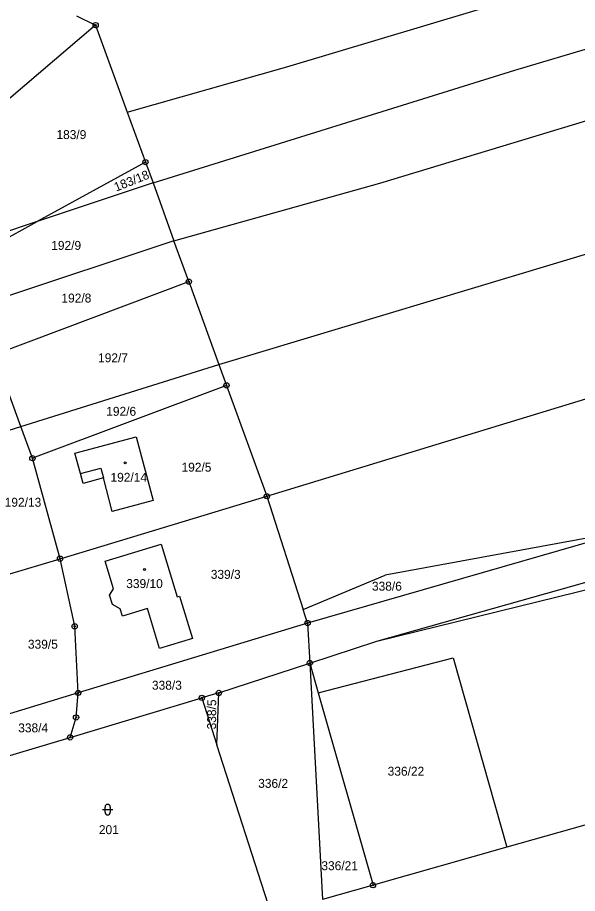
# Model space of a CAD drawing. Extents: x -762263 to -760336, y -1154405 to -1152076.
# Drawn here: x -761209.8 to -761103.3, y -1152630.1 to -1152463.4 of the extents above; entities that cross this region are included whole.
import ezdxf

# ---------------------------------------------------------------- set-up
doc = ezdxf.new("R2010")
doc.units = 0
for name, color, linetype in [('Vrstva 1', 7, 'Continuous'), ('Vrstva 18', 7, 'Continuous'), ('Vrstva 19', 7, 'Continuous'), ('Vrstva 24', 7, 'Continuous'), ('Vrstva 25', 7, 'Continuous'), ('Vrstva 4', 7, 'Continuous'), ('Vrstva 6', 7, 'Continuous')]:
    doc.layers.add(name, color=color, linetype=linetype)

msp = doc.modelspace()

# ---------------------------------------------------------------- linework, layer by layer
at = {"layer": 'Vrstva 1'}
for p, q in [((-761198.63, -1152463.05), (-761194.96, -1152464.84)), ((-761194.96, -1152464.84), (-761234.74, -1152498.72)), ((-761194.96, -1152464.84), (-761188.94, -1152481.41)), ((-761188.94, -1152481.41), (-761185.49, -1152490.91)), ((-761185.49, -1152490.91), (-761206.07, -1152502.23)), ((-761185.49, -1152490.91), (-761184.05, -1152494.88)), ((-761184.05, -1152494.88), (-761206.07, -1152502.23)), ((-761184.05, -1152494.88), (-761180.06, -1152505.88)), ((-761206.07, -1152502.23), (-761225.73, -1152508.79)), ((-761223.33, -1152511.72), (-761206.07, -1152502.23)), ((-761180.06, -1152505.88), (-761218.89, -1152518.82)), ((-761177.23, -1152513.66), (-761180.06, -1152505.88)), ((-761214.19, -1152527.51), (-761177.23, -1152513.66)), ((-761177.23, -1152513.66), (-761171.52, -1152529.4)), ((-761209.19, -1152541.23), (-761214.19, -1152527.51)), ((-761209.19, -1152541.23), (-761171.52, -1152529.4)), ((-761171.52, -1152529.4), (-761170.07, -1152533.4)), ((-761170.07, -1152533.4), (-761206.99, -1152547.26)), ((-761170.07, -1152533.4), (-761162.4, -1152554.5)), ((-761218.33, -1152544.1), (-761209.19, -1152541.23)), ((-761206.99, -1152547.26), (-761209.19, -1152541.23)), ((-761198.89, -1152546.28), (-761187.26, -1152543.19)), ((-761187.26, -1152543.19), (-761184.04, -1152555.3)), ((-761197.82, -1152550.18), (-761198.89, -1152546.28)), ((-761201.74, -1152566.39), (-761206.99, -1152547.26)), ((-761197.31, -1152552.06), (-761197.82, -1152550.18)), ((-761193.47, -1152551.02), (-761197.31, -1152552.06)), ((-761191.8, -1152557.38), (-761193.47, -1152551.02)), ((-761201.74, -1152566.39), (-761162.4, -1152554.5)), ((-761162.4, -1152554.5), (-761155.47, -1152576.07)), ((-761184.04, -1152555.3), (-761191.8, -1152557.38)), ((-761093.46, -1152561), (-761139.91, -1152569.52)), ((-761193.12, -1152566.86), (-761182.48, -1152563.64)), ((-761182.48, -1152563.64), (-761179.47, -1152573.64)), ((-761211.94, -1152569.47), (-761201.74, -1152566.39)), ((-761198.95, -1152579.26), (-761201.74, -1152566.39)), ((-761191.54, -1152572.1), (-761193.12, -1152566.86)), ((-761155.47, -1152576.07), (-761139.91, -1152569.52)), ((-761141.49, -1152582.08), (-761092.67, -1152570.04)), ((-761192.34, -1152573.36), (-761191.54, -1152572.1)), ((-761191.77, -1152575.11), (-761192.34, -1152573.36)), ((-761179.47, -1152573.64), (-761179, -1152573.5)), ((-761179, -1152573.5), (-761176.55, -1152581.58)), ((-761190.28, -1152575.91), (-761191.77, -1152575.11)), ((-761189.85, -1152577.32), (-761190.28, -1152575.91)), ((-761185.1, -1152575.88), (-761189.85, -1152577.32)), ((-761182.8, -1152583.47), (-761185.1, -1152575.88)), ((-761154.64, -1152578.64), (-761155.47, -1152576.07)), ((-761198.27, -1152591.93), (-761198.95, -1152579.26)), ((-761154.64, -1152578.64), (-761198.27, -1152591.93)), ((-761154.64, -1152578.64), (-761154.23, -1152586.24)), ((-761176.55, -1152581.58), (-761182.8, -1152583.47)), ((-761154.23, -1152586.24), (-761141.49, -1152582.08)), ((-761171.52, -1152591.94), (-761154.23, -1152586.24)), ((-761154.23, -1152586.24), (-761151.83, -1152631.27)), ((-761154.23, -1152586.24), (-761152.62, -1152591.9)), ((-761152.62, -1152591.9), (-761126.98, -1152585.28)), ((-761126.98, -1152585.28), (-761116.72, -1152621.29)), ((-761198.27, -1152591.93), (-761211.33, -1152595.91)), ((-761199.82, -1152600.4), (-761174.76, -1152592.87)), ((-761198.68, -1152596.6), (-761198.27, -1152591.93)), ((-761171.52, -1152591.94), (-761174.76, -1152592.87)), ((-761174.76, -1152592.87), (-761171.9, -1152601.8)), ((-761171.9, -1152601.8), (-761171.52, -1152591.94)), ((-761152.62, -1152591.9), (-761142.2, -1152628.53)), ((-761199.82, -1152600.4), (-761198.68, -1152596.6)), ((-761219.05, -1152606.19), (-761199.82, -1152600.4)), ((-761161.6, -1152633.9), (-761171.9, -1152601.8))]:
    msp.add_line(p, q, dxfattribs=at)
at = {"layer": 'Vrstva 24'}
for centre, radius in [((-761194.96, -1152464.84), 0.5), ((-761194.96, -1152464.84), 0.1), ((-761185.49, -1152490.91), 0.5), ((-761185.49, -1152490.91), 0.1), ((-761177.23, -1152513.66), 0.5), ((-761177.23, -1152513.66), 0.1), ((-761170.07, -1152533.4), 0.5), ((-761170.07, -1152533.4), 0.1), ((-761206.99, -1152547.26), 0.5), ((-761206.99, -1152547.26), 0.1), ((-761162.4, -1152554.5), 0.5), ((-761162.4, -1152554.5), 0.1), ((-761201.74, -1152566.39), 0.5), ((-761201.74, -1152566.39), 0.1), ((-761154.64, -1152578.64), 0.5), ((-761198.95, -1152579.26), 0.5), ((-761198.95, -1152579.26), 0.1), ((-761154.64, -1152578.64), 0.1), ((-761154.23, -1152586.24), 0.5), ((-761154.23, -1152586.24), 0.1), ((-761198.27, -1152591.93), 0.5), ((-761171.52, -1152591.94), 0.5), ((-761198.27, -1152591.93), 0.1), ((-761174.76, -1152592.87), 0.5), ((-761174.76, -1152592.87), 0.1), ((-761171.52, -1152591.94), 0.1), ((-761198.68, -1152596.6), 0.5), ((-761198.68, -1152596.6), 0.1), ((-761199.82, -1152600.4), 0.5), ((-761199.82, -1152600.4), 0.1), ((-761142.2, -1152628.53), 0.5), ((-761142.2, -1152628.53), 0.1)]:
    msp.add_circle(centre, radius, dxfattribs=at)
at = {"layer": 'Vrstva 25'}
for p, q in [((-761193.68, -1152614.15), (-761191.68, -1152614.15)), ((-761193.18, -1152614.65), (-761193.18, -1152613.65)), ((-761192.18, -1152613.65), (-761192.18, -1152614.65))]:
    msp.add_line(p, q, dxfattribs=at)
for centre in [(-761189.34, -1152548.15), (-761185.68, -1152568.43)]:
    msp.add_circle(centre, 0.175, dxfattribs=at)
for centre, start, end in [((-761192.68, -1152613.65), 0, 180), ((-761192.68, -1152614.65), 180, 0)]:
    msp.add_arc(centre, 0.5, start, end, dxfattribs=at)
at = {"layer": 'Vrstva 4'}
for p, q in [((-761197.82, -1152550.18), (-761193.97, -1152549.13)), ((-761193.97, -1152549.13), (-761193.47, -1152551.02))]:
    msp.add_line(p, q, dxfattribs=at)
at = {"layer": 'Vrstva 6'}
for p, q in [((-761115.24, -1152473.4), (-761020.54, -1152445.14)), ((-761158.57, -1152472.79), (-761109.5, -1152458.03)), ((-761188.94, -1152481.41), (-761158.57, -1152472.79)), ((-761184.05, -1152494.88), (-761115.24, -1152473.4)), ((-761140.9, -1152494.92), (-761070.35, -1152473.55)), ((-761180.06, -1152505.88), (-761140.9, -1152494.92)), ((-761171.52, -1152529.4), (-761095.52, -1152506.54)), ((-761162.4, -1152554.5), (-761043.29, -1152518.04)), ((-761093.46, -1152561), (-761154.64, -1152578.64)), ((-761141.49, -1152582.08), (-761086.84, -1152566.65)), ((-760961.06, -1152577.02), (-761116.72, -1152621.29)), ((-761116.72, -1152621.29), (-761142.2, -1152628.53)), ((-761142.2, -1152628.53), (-761151.83, -1152631.27))]:
    msp.add_line(p, q, dxfattribs=at)

# ---------------------------------------------------------------- texts
at = {"layer": 'Vrstva 18'}
for s, p in [('183/9', (-761202.417, -1152486.52)), ('192/9', (-761203.409, -1152507.61)), ('192/8', (-761201.467, -1152517.63)), ('192/7', (-761194.497, -1152529)), ('192/6', (-761192.947, -1152539.19)), ('192/5', (-761178.627, -1152549.82)), ('192/13', (-761212.257, -1152556.5)), ('339/3', (-761173.063, -1152570.22)), ('338/6', (-761142.404, -1152572.47)), ('339/5', (-761207.843, -1152583.52)), ('338/3', (-761184.251, -1152591.32)), ('338/4', (-761209.684, -1152599.44)), ('336/22', (-761139.414, -1152607.69)), ('336/2', (-761164.043, -1152610)), ('201', (-761194.343, -1152618.81)), ('336/21', (-761152.022, -1152625.67))]:
    msp.add_text(s, height=1.7, dxfattribs=at).set_placement(p)
for s, rotation, p in [('183/18', 21.7151, (-761191.055, -1152496.535)), ('338/5', 89.5533, (-761172.059, -1152598.881))]:
    msp.add_text(s, height=1.7, rotation=rotation, dxfattribs=at).set_placement(p)
at = {"layer": 'Vrstva 19'}
for s, p in [('192/14', (-761192.137, -1152551.75)), ('339/10', (-761189.143, -1152571.98))]:
    msp.add_text(s, height=1.7, dxfattribs=at).set_placement(p)

doc.saveas('drawing.dxf')
